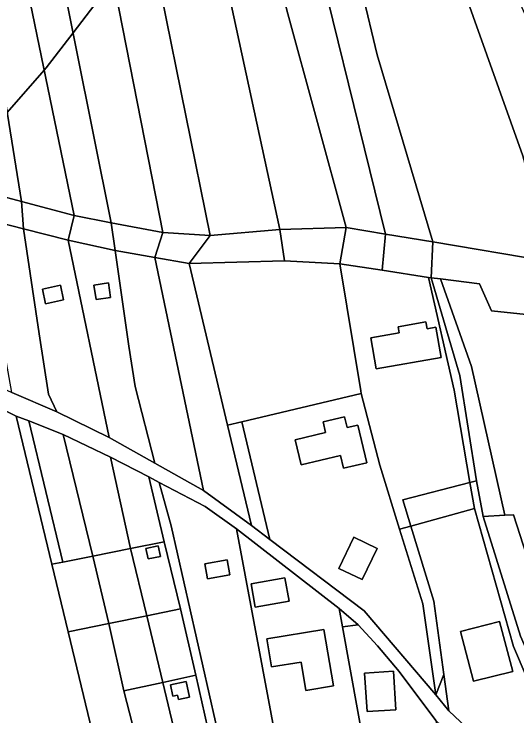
# Model space of a CAD drawing. Extents: x -502026 to -497664, y -1143484 to -1138019.
# Drawn here: x -499067.3 to -498930.7, y -1140209.5 to -1140018.9 of the extents above; entities that cross this region are included whole.
import ezdxf

# ---------------------------------------------------------------- set-up
doc = ezdxf.new("R2010")
doc.units = 0
for name, color, linetype in [('25', 7, 'Continuous'), ('31', 7, 'Continuous'), ('37', 7, 'Continuous'), ('55', 7, 'Continuous'), ('62', 7, 'Continuous'), ('7', 7, 'Continuous')]:
    doc.layers.add(name, color=color, linetype=linetype)

msp = doc.modelspace()

# ---------------------------------------------------------------- linework, layer by layer
at = {"layer": '25'}
for points in [[(-499026.86, -1140078.22), (-499029.07, -1140084.99), (-499039.79, -1140083.08), (-499040.88, -1140075.64)], [(-498978.83, -1140086.7), (-498993.77, -1140085.92), (-498995.07, -1140077.42), (-498977.03, -1140076.89)], [(-499029.07, -1140084.99), (-499015.83, -1140148.28), (-499029.06, -1140140.85), (-499034.41, -1140120.01), (-499036.12, -1140109.11), (-499039.79, -1140083.08)], [(-499019.74, -1140086.62), (-499009.29, -1140130.58), (-499002.79, -1140157.85), (-499015.83, -1140148.28), (-499029.07, -1140084.99)], [(-498978.83, -1140086.7), (-498973.12, -1140121.24), (-498972.95, -1140121.92), (-499005.4, -1140129.65), (-499009.29, -1140130.58), (-499019.74, -1140086.62), (-498993.77, -1140085.92)], [(-498967.29, -1140088.47), (-498954.69, -1140090.46), (-498947.75, -1140121.06), (-498943.44, -1140146.11), (-498961.72, -1140150.86), (-498959.54, -1140157.97), (-498962.62, -1140158.82), (-498967.97, -1140141.46), (-498972.95, -1140121.92), (-498973.12, -1140121.24), (-498978.83, -1140086.7)], [(-498953.96, -1140090.55), (-498946.21, -1140117.09), (-498941.65, -1140145.65), (-498943.44, -1140146.11), (-498947.75, -1140121.06), (-498954.69, -1140090.46)], [(-498955.42, -1140102.51), (-498962.92, -1140103.83), (-498962.63, -1140105.45), (-498970.41, -1140106.8), (-498968.92, -1140115.3), (-498951.29, -1140112.22), (-498952.75, -1140103.97), (-498955.11, -1140104.38)], [(-498962.62, -1140158.82), (-498956.23, -1140179.06), (-498952.72, -1140203.84), (-498972.17, -1140180.98), (-498997.79, -1140161.63), (-499005.4, -1140129.65), (-498972.95, -1140121.92), (-498967.97, -1140141.46)], [(-499063.26, -1140129.4), (-499054.03, -1140167.73), (-499056.98, -1140168.32), (-499066.66, -1140128.07)], [(-498977.48, -1140128.28), (-498983.35, -1140129.63), (-498982.66, -1140132.59), (-498990.93, -1140134.52), (-498989.33, -1140141.34), (-498978.63, -1140138.84), (-498977.82, -1140142.25), (-498971.47, -1140140.77), (-498973.87, -1140130.53), (-498976.79, -1140131.21)], [(-499053.88, -1140133.07), (-499045.88, -1140166.11), (-499054.03, -1140167.73), (-499063.26, -1140129.4)], [(-498997.79, -1140161.63), (-499002.79, -1140157.85), (-499009.29, -1140130.58), (-499005.4, -1140129.65)], [(-499030.63, -1140144.63), (-499026.45, -1140162.25), (-499035.63, -1140164.03), (-499041.05, -1140139.24)], [(-498939.83, -1140155.34), (-498929.76, -1140187.87), (-498920.83, -1140208.03), (-498916.33, -1140218.2), (-498919.2, -1140219.69), (-498920.73, -1140216.13), (-498931.58, -1140190.7), (-498942.22, -1140153.21), (-498943.44, -1140146.11), (-498941.65, -1140145.65)], [(-498942.22, -1140153.21), (-498959.54, -1140157.97), (-498961.72, -1140150.86), (-498943.44, -1140146.11)], [(-498919.2, -1140219.69), (-498926.07, -1140223.28), (-498938.28, -1140218.36), (-498949.18, -1140208.16), (-498950.55, -1140198.25), (-498953.29, -1140178.4), (-498959.54, -1140157.97), (-498942.22, -1140153.21), (-498931.58, -1140190.7), (-498920.73, -1140216.13)], [(-498906.56, -1140203.65), (-498920.83, -1140208.03), (-498929.76, -1140187.87), (-498939.83, -1140155.34), (-498933.99, -1140155.03), (-498931.64, -1140154.9), (-498915.73, -1140204.38)], [(-498950.55, -1140198.25), (-498952.72, -1140203.84), (-498956.23, -1140179.06), (-498962.62, -1140158.82), (-498959.54, -1140157.97), (-498953.29, -1140178.4)], [(-498968.67, -1140164.02), (-498974.99, -1140160.99), (-498979.04, -1140169.47), (-498972.71, -1140172.5)], [(-499022.08, -1140180.44), (-499031.24, -1140182.32), (-499035.63, -1140164.03), (-499026.45, -1140162.25)], [(-499031.24, -1140182.32), (-499041.52, -1140184.42), (-499045.88, -1140166.11), (-499035.63, -1140164.03)], [(-499027.51, -1140166.21), (-499028.1, -1140163.35), (-499031.43, -1140164.04), (-499030.84, -1140166.9)], [(-499041.52, -1140184.42), (-499052.56, -1140186.68), (-499056.98, -1140168.32), (-499054.03, -1140167.73), (-499045.88, -1140166.11)], [(-498931.85, -1140197.42), (-498935.39, -1140183.88), (-498946, -1140186.56), (-498942.46, -1140200.1)], [(-499037.41, -1140202.67), (-499032.75, -1140220.99), (-499043.69, -1140223.53), (-499052.56, -1140186.68), (-499041.52, -1140184.42)], [(-499013.78, -1140216.6), (-499022.53, -1140218.63), (-499026.9, -1140200.42), (-499017.87, -1140198.49)], [(-498949.18, -1140208.16), (-498952.72, -1140203.84), (-498950.55, -1140198.25)], [(-499020.49, -1140200.18), (-499024.78, -1140201.05), (-499024.17, -1140204.2), (-499022.86, -1140203.93), (-499022.64, -1140205.03), (-499019.59, -1140204.43)]]:
    msp.add_lwpolyline(points, close=True, dxfattribs=at)
at = {"layer": '31'}
msp.add_lwpolyline([(-499066.66, -1140128.07), (-499056.98, -1140168.32), (-499052.56, -1140186.68), (-499043.69, -1140223.53), (-499039.48, -1140241.97), (-499035.27, -1140260.4), (-499033.5, -1140279.05), (-499055.77, -1140285.8), (-499093.99, -1140114.36)], close=True, dxfattribs=at)
at = {"layer": '37'}
for points in [[(-499064.71, -1140077.19), (-499060.44, -1140105.78), (-499057.92, -1140122.12), (-499055.62, -1140126.94), (-499067.87, -1140121.71), (-499069.28, -1140113.51), (-499072.06, -1140097.32), (-499077.78, -1140073.86)], [(-499052.56, -1140080.3), (-499041.4, -1140133.93), (-499055.62, -1140126.94), (-499057.92, -1140122.12), (-499060.44, -1140105.78), (-499064.71, -1140077.19)], [(-499039.79, -1140083.08), (-499036.12, -1140109.11), (-499034.41, -1140120.01), (-499029.06, -1140140.85), (-499041.4, -1140133.93), (-499052.56, -1140080.3)], [(-498951.49, -1140090.85), (-498943.07, -1140114.58), (-498933.99, -1140155.03), (-498939.83, -1140155.34), (-498941.65, -1140145.65), (-498946.21, -1140117.09), (-498953.96, -1140090.55)], [(-499053.81, -1140096.52), (-499054.68, -1140092.56), (-499059.58, -1140093.66), (-499058.7, -1140097.59)], [(-499041.05, -1140095.86), (-499041.63, -1140091.88), (-499045.59, -1140092.49), (-499045, -1140096.45)], [(-499041.05, -1140139.24), (-499035.63, -1140164.03), (-499045.88, -1140166.11), (-499053.88, -1140133.07)], [(-499027.82, -1140146.11), (-499024.55, -1140157.91), (-499003.99, -1140249.17), (-498998.85, -1140272.22), (-498990.91, -1140317.45), (-498989.01, -1140326.6), (-498992.59, -1140327.36), (-498995.64, -1140307.63), (-498998.81, -1140289.36), (-499002.27, -1140270.96), (-499005.76, -1140252.61), (-499009.77, -1140234.54), (-499013.78, -1140216.6), (-499017.87, -1140198.49), (-499022.08, -1140180.44), (-499026.45, -1140162.25), (-499030.63, -1140144.63)], [(-499022.53, -1140218.63), (-499032.75, -1140220.99), (-499037.41, -1140202.67), (-499026.9, -1140200.42)]]:
    msp.add_lwpolyline(points, close=True, dxfattribs=at)
at = {"layer": '55'}
for points in [[(-499237.69, -1140085.86), (-499217.66, -1140073.7), (-499196.59, -1140062.55), (-499182.39, -1140057.99), (-499168.46, -1140054.39), (-499154.67, -1140054.94), (-499138.08, -1140063.36), (-499126.98, -1140071.61), (-499124.2, -1140074.18), (-499093.87, -1140109.64), (-499067.87, -1140121.71), (-499055.62, -1140126.94), (-499041.4, -1140133.93), (-499029.06, -1140140.85), (-499015.83, -1140148.28), (-499002.79, -1140157.85), (-498997.79, -1140161.63), (-498972.17, -1140180.98), (-498952.72, -1140203.84), (-498949.18, -1140208.16), (-498938.28, -1140218.36), (-498926.07, -1140223.28)], [(-498929.54, -1140228.06), (-498939.48, -1140223.14), (-498952.73, -1140210.75), (-498962.7, -1140197.47), (-498968.53, -1140190.48), (-498973.81, -1140184.76), (-498978.99, -1140180.31), (-499006.88, -1140158.7), (-499015.35, -1140152.69), (-499027.82, -1140146.11), (-499030.63, -1140144.63), (-499041.05, -1140139.24), (-499053.88, -1140133.07), (-499063.26, -1140129.4), (-499066.66, -1140128.07), (-499093.99, -1140114.36), (-499126.39, -1140076.67), (-499141.31, -1140065.9), (-499154.34, -1140059.02), (-499168.35, -1140058.91), (-499184.24, -1140062.33), (-499196.63, -1140066.23), (-499218.01, -1140079.54), (-499238.14, -1140092.65)]]:
    msp.add_lwpolyline(points, dxfattribs=at)
for points in [[(-499065.25, -1140069.84), (-499064.71, -1140077.19), (-499077.78, -1140073.86), (-499075.15, -1140067.21)], [(-499050.92, -1140073.64), (-499052.56, -1140080.3), (-499064.71, -1140077.19), (-499065.25, -1140069.84)], [(-499040.88, -1140075.64), (-499039.79, -1140083.08), (-499052.56, -1140080.3), (-499050.92, -1140073.64)], [(-498993.77, -1140085.92), (-499019.74, -1140086.62), (-499013.98, -1140079.03), (-498995.07, -1140077.42)], [(-498966.4, -1140078.64), (-498967.29, -1140088.47), (-498978.83, -1140086.7), (-498977.03, -1140076.89)], [(-499013.98, -1140079.03), (-499019.74, -1140086.62), (-499029.07, -1140084.99), (-499026.86, -1140078.22)], [(-498953.54, -1140080.79), (-498953.96, -1140090.55), (-498954.69, -1140090.46), (-498967.29, -1140088.47), (-498966.4, -1140078.64)], [(-498918.76, -1140092.27), (-498915.75, -1140098.62), (-498914.88, -1140100.8), (-498914.43, -1140101.94), (-498937.6, -1140099.5), (-498940.82, -1140092.14), (-498951.49, -1140090.85), (-498953.96, -1140090.55), (-498953.54, -1140080.79), (-498922.48, -1140086)], [(-499053.81, -1140096.52), (-499058.7, -1140097.59), (-499059.58, -1140093.66), (-499054.68, -1140092.56)], [(-499041.05, -1140095.86), (-499045, -1140096.45), (-499045.59, -1140092.49), (-499041.63, -1140091.88)], [(-498955.42, -1140102.51), (-498955.11, -1140104.38), (-498952.75, -1140103.97), (-498951.29, -1140112.22), (-498968.92, -1140115.3), (-498970.41, -1140106.8), (-498962.63, -1140105.45), (-498962.92, -1140103.83)], [(-498977.48, -1140128.28), (-498976.79, -1140131.21), (-498973.87, -1140130.53), (-498971.47, -1140140.77), (-498977.82, -1140142.25), (-498978.63, -1140138.84), (-498989.33, -1140141.34), (-498990.93, -1140134.52), (-498982.66, -1140132.59), (-498983.35, -1140129.63)], [(-499006.88, -1140158.7), (-498990.36, -1140246.79), (-498992.52, -1140247.17), (-499003.99, -1140249.17), (-499024.55, -1140157.91), (-499027.82, -1140146.11), (-499015.35, -1140152.69)], [(-498978.99, -1140180.31), (-498978.08, -1140185.36), (-498967.64, -1140242.83), (-498990.36, -1140246.79), (-499006.88, -1140158.7)], [(-498968.67, -1140164.02), (-498972.71, -1140172.5), (-498979.04, -1140169.47), (-498974.99, -1140160.99)], [(-499027.51, -1140166.21), (-499030.84, -1140166.9), (-499031.43, -1140164.04), (-499028.1, -1140163.35)], [(-499008.66, -1140171.24), (-499014.75, -1140172.32), (-499015.47, -1140168.18), (-499009.35, -1140167.09)], [(-499008.66, -1140171.24), (-499009.35, -1140167.09), (-499015.47, -1140168.18), (-499014.75, -1140172.32)], [(-498992.59, -1140178.36), (-498993.73, -1140172.04), (-499002.89, -1140173.62), (-499001.77, -1140179.97)], [(-498992.59, -1140178.36), (-499001.77, -1140179.97), (-499002.89, -1140173.62), (-498993.73, -1140172.04)], [(-498973.81, -1140184.76), (-498978.08, -1140185.36), (-498978.99, -1140180.31)], [(-499026.9, -1140200.42), (-499037.41, -1140202.67), (-499041.52, -1140184.42), (-499031.24, -1140182.32)], [(-499017.87, -1140198.49), (-499026.9, -1140200.42), (-499031.24, -1140182.32), (-499022.08, -1140180.44)], [(-498931.85, -1140197.42), (-498942.46, -1140200.1), (-498946, -1140186.56), (-498935.39, -1140183.88)], [(-498983.15, -1140186.1), (-498998.59, -1140188.59), (-498997.35, -1140196.19), (-498989.33, -1140194.92), (-498988.05, -1140202.62), (-498980.55, -1140201.35)], [(-498983.15, -1140186.1), (-498980.55, -1140201.35), (-498988.05, -1140202.62), (-498989.33, -1140194.92), (-498997.35, -1140196.19), (-498998.59, -1140188.59)], [(-498952.73, -1140210.75), (-498948.45, -1140239.49), (-498967.64, -1140242.83), (-498978.08, -1140185.36), (-498973.81, -1140184.76), (-498968.53, -1140190.48), (-498962.7, -1140197.47)], [(-498963.59, -1140207.84), (-498964.25, -1140197.35), (-498972.07, -1140197.88), (-498971.36, -1140208.33)], [(-498963.59, -1140207.84), (-498971.36, -1140208.33), (-498972.07, -1140197.88), (-498964.25, -1140197.35)], [(-499020.49, -1140200.18), (-499019.59, -1140204.43), (-499022.64, -1140205.03), (-499022.86, -1140203.93), (-499024.17, -1140204.2), (-499024.78, -1140201.05)]]:
    msp.add_lwpolyline(points, close=True, dxfattribs=at)
at = {"layer": '62'}
for points in [[(-499040.32, -1140009.66), (-499051.25, -1140023.99), (-499058.5, -1140033.5), (-499059.08, -1140034.16), (-499069.17, -1140045.65)], [(-499069.17, -1140045.65), (-499059.08, -1140034.16), (-499058.5, -1140033.5), (-499051.25, -1140023.99), (-499040.32, -1140009.66)]]:
    msp.add_lwpolyline(points, dxfattribs=at)
at = {"layer": '7'}
for points in [[(-499165.35, -1139654.37), (-499126.78, -1139807.43), (-499111.51, -1139859.63), (-499100.06, -1139908.81), (-499085.42, -1139959.74), (-499075.24, -1140008.13), (-499065.25, -1140069.84), (-499075.15, -1140067.21), (-499094.01, -1139980.69), (-499115.65, -1139907.06), (-499125.83, -1139859.63), (-499140.15, -1139816.18), (-499174.19, -1139677.39), (-499185.63, -1139636.07)], [(-499150.98, -1139667.4), (-499123.6, -1139761.11), (-499114.69, -1139805.04), (-499097.51, -1139861.54), (-499077.15, -1139946.69), (-499050.92, -1140073.64), (-499065.25, -1140069.84), (-499075.24, -1140008.13), (-499085.42, -1139959.74), (-499100.06, -1139908.81), (-499111.51, -1139859.63), (-499126.78, -1139807.43), (-499165.35, -1139654.37)], [(-499130.86, -1139687.9), (-499117.87, -1139733.16), (-499101.01, -1139809.24), (-499069.51, -1139933), (-499040.88, -1140075.64), (-499050.92, -1140073.64), (-499077.15, -1139946.69), (-499097.51, -1139861.54), (-499114.69, -1139805.04), (-499123.6, -1139761.11), (-499150.98, -1139667.4)], [(-499109.56, -1139712.26), (-499081.73, -1139823.1), (-499051.03, -1139961.22), (-499047.69, -1139972.09), (-499026.86, -1140078.22), (-499040.88, -1140075.64), (-499069.51, -1139933), (-499101.01, -1139809.24), (-499117.87, -1139733.16), (-499130.86, -1139687.9)], [(-499079.66, -1139775.63), (-499062.48, -1139857.32), (-499066.7, -1139858.59), (-499057.39, -1139891.85), (-499035.92, -1139975.38), (-499027.18, -1140013.79), (-499013.98, -1140079.03), (-499026.86, -1140078.22), (-499047.69, -1139972.09), (-499051.03, -1139961.22), (-499081.73, -1139823.1), (-499109.56, -1139712.26), (-499101.85, -1139721.07)], [(-499053.59, -1139804.74), (-499044.42, -1139840.66), (-499038.93, -1139867.83), (-499051.72, -1139861.38), (-499038.63, -1139900.01), (-499028.77, -1139938.55), (-499013.82, -1139990.7), (-498995.07, -1140077.42), (-499013.98, -1140079.03), (-499027.18, -1140013.79), (-499035.92, -1139975.38), (-499057.39, -1139891.85), (-499066.7, -1139858.59), (-499062.48, -1139857.32), (-499079.66, -1139775.63), (-499065.88, -1139793.64)], [(-499034.05, -1139815.85), (-499020.66, -1139892.08), (-499026.38, -1139893.84), (-499013.02, -1139944.75), (-499002.05, -1139980.55), (-498993.14, -1140017.83), (-498977.03, -1140076.89), (-498995.07, -1140077.42), (-499013.82, -1139990.7), (-499028.77, -1139938.55), (-499038.63, -1139900.01), (-499051.72, -1139861.38), (-499038.93, -1139867.83), (-499044.42, -1139840.66), (-499053.59, -1139804.74)], [(-499023.84, -1139824.29), (-499017.01, -1139847.48), (-499010.92, -1139873.81), (-499014.3, -1139895.59), (-498989.33, -1139985.56), (-498966.4, -1140078.64), (-498977.03, -1140076.89), (-498993.14, -1140017.83), (-499002.05, -1139980.55), (-499013.02, -1139944.75), (-499026.38, -1139893.84), (-499020.66, -1139892.08), (-499034.05, -1139815.85)], [(-499009.58, -1139832.25), (-498999.83, -1139873.45), (-498999.59, -1139915.13), (-498980.83, -1139978.81), (-498968.65, -1140029.99), (-498953.54, -1140080.79), (-498966.4, -1140078.64), (-498989.33, -1139985.56), (-499014.3, -1139895.59), (-499010.92, -1139873.81), (-499017.01, -1139847.48), (-499023.84, -1139824.29)], [(-498977.51, -1139866.5), (-498979.74, -1139885.26), (-498972.18, -1139910.24), (-498971.83, -1139917.77), (-498971.82, -1139925.2), (-498974.77, -1139931.78), (-498978.7, -1139933.66), (-498969.07, -1139949.06), (-498961, -1139973.92), (-498952.33, -1139992.04), (-498929.05, -1140057.4), (-498924.13, -1140075.7), (-498915.07, -1140093.96), (-498918.76, -1140092.27), (-498922.48, -1140086), (-498953.54, -1140080.79), (-498968.65, -1140029.99), (-498980.83, -1139978.81), (-498999.59, -1139915.13), (-498999.83, -1139873.45), (-499009.58, -1139832.25), (-498987.57, -1139847.1)], [(-498965.87, -1139918.8), (-498968.97, -1139922.52), (-498944.96, -1139982.03), (-498928.26, -1140019.56), (-498913.55, -1140051.59), (-498907.37, -1140063.15), (-498901.72, -1140073.76), (-498890.84, -1140104.93), (-498915.07, -1140093.96), (-498924.13, -1140075.7), (-498929.05, -1140057.4), (-498952.33, -1139992.04), (-498961, -1139973.92), (-498969.07, -1139949.06), (-498978.7, -1139933.66), (-498974.77, -1139931.78), (-498971.82, -1139925.2), (-498971.83, -1139917.77)], [(-498914.43, -1140101.94), (-498901.15, -1140168.24), (-498893.4, -1140199.62), (-498902.89, -1140202.53), (-498906.56, -1140203.65), (-498915.73, -1140204.38), (-498931.64, -1140154.9), (-498933.99, -1140155.03), (-498943.07, -1140114.58), (-498951.49, -1140090.85), (-498940.82, -1140092.14), (-498937.6, -1140099.5)]]:
    msp.add_lwpolyline(points, close=True, dxfattribs=at)

doc.saveas('drawing.dxf')
